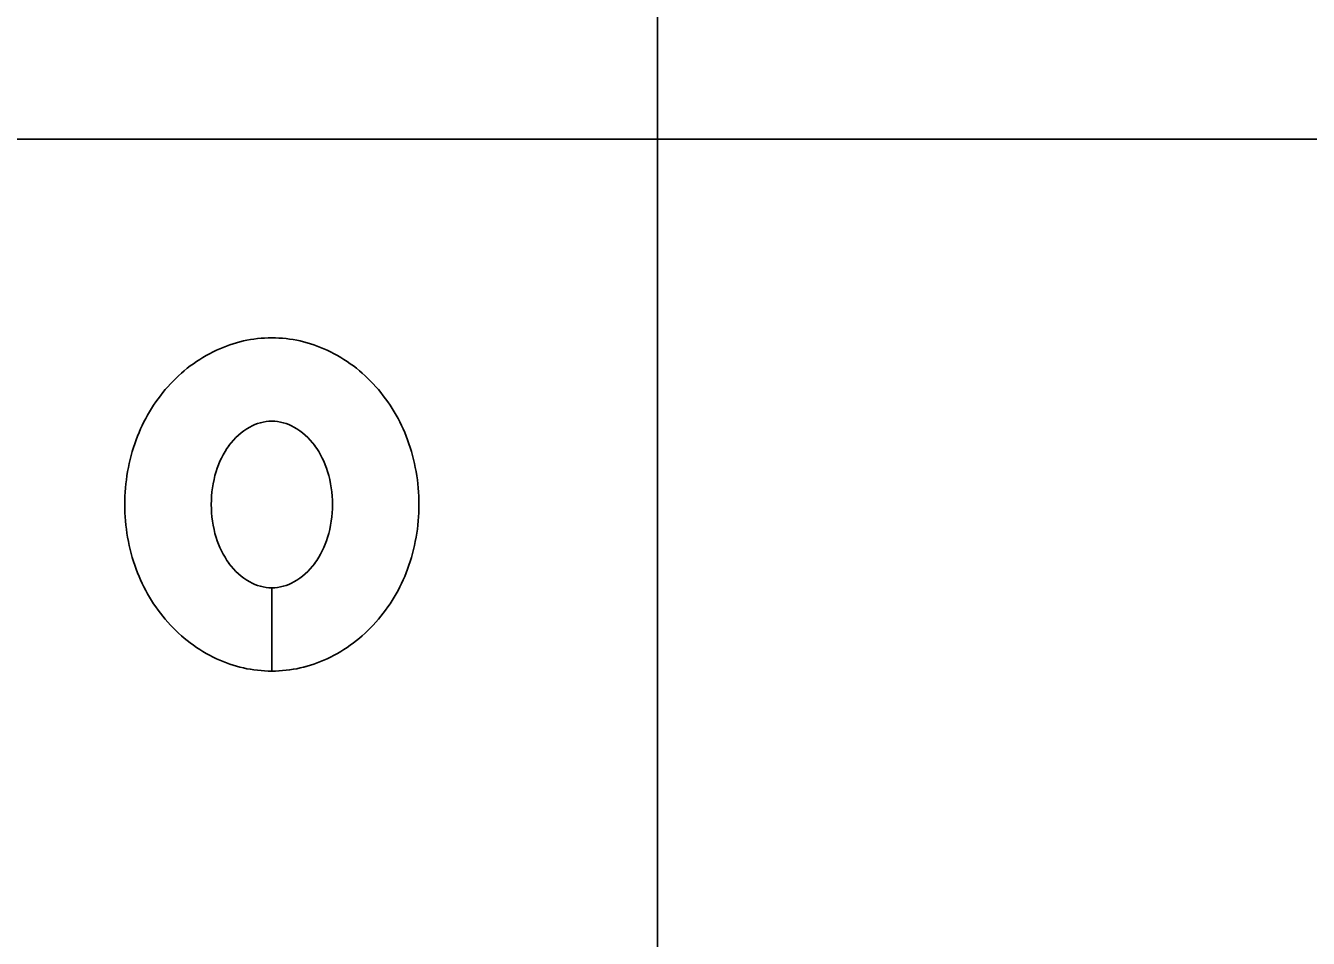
# Model space of a CAD drawing. Extents: x 1797809 to 2198143, y 249608 to 1237864.
# Drawn here: x 2194933.645 to 2194936.112, y 1237209.568 to 1237211.324 of the extents above; entities that cross this region are included whole.
import ezdxf

# ---------------------------------------------------------------- set-up
doc = ezdxf.new("R2010")
doc.units = 0
for name, color, linetype in [('GSBWFILL', 7, 'Continuous'), ('GSCOLORFILL', 7, 'Continuous'), ('GSOUTLINE', 7, 'Continuous'), ('GSSHT', 7, 'Continuous')]:
    doc.layers.add(name, color=color, linetype=linetype)

msp = doc.modelspace()

# ---------------------------------------------------------------- linework, layer by layer
at = {"layer": 'GSBWFILL'}
for p, q in [((2194934.1181, 1237210.2428), (2194934.1181, 1237210.0825)), ((2194934.1182, 1237210.0825), (2194934.1182, 1237210.2428))]:
    msp.add_line(p, q, dxfattribs=at)
for centre, major_axis, start_param, end_param in [((2194934.1181, 1237210.4727), (0, 0.2509), 0, 0.438571), ((2194934.1181, 1237210.4727), (0, 0.2509), 5.844614, 6.283185), ((2194934.134, 1237210.4389), (0, 0.2881), 0.438571, 0.847388), ((2194934.1023, 1237210.4389), (0, 0.2881), 5.435798, 5.844614), ((2194934.1586, 1237210.4172), (0, 0.321), 0.847388, 1.220117), ((2194934.0777, 1237210.4172), (0, 0.321), 5.063069, 5.435798), ((2194934.1385, 1237210.4416), (0, 0.1271), 0.517724, 0.942), ((2194934.1181, 1237210.4773), (0, 0.086), 0, 0.517724), ((2194934.1181, 1237210.4773), (0, 0.086), 5.765461, 6.283185), ((2194934.0978, 1237210.4416), (0, 0.1271), 5.341185, 5.765461), ((2194934.1973, 1237210.403), (0, 0.3622), 1.220117, 1.570796), ((2194934.039, 1237210.403), (0, 0.3622), 4.712389, 5.063069), ((2194934.1706, 1237210.4183), (0, 0.1667), 0.942, 1.278197), ((2194934.0657, 1237210.4183), (0, 0.1667), 5.004989, 5.341185), ((2194934.2212, 1237210.403), (0, 0.2196), 1.278197, 1.570796), ((2194934.0151, 1237210.403), (0, 0.2196), 4.712389, 5.004989), ((2194934.1973, 1237210.403), (0, 0.3622), 1.570796, 1.921476), ((2194934.2212, 1237210.403), (0, 0.2196), 1.570796, 1.863396), ((2194934.0151, 1237210.403), (0, 0.2196), 4.419789, 4.712389), ((2194934.039, 1237210.403), (0, 0.3622), 4.361709, 4.712389), ((2194934.1706, 1237210.3878), (0, 0.1667), 1.863396, 2.199593), ((2194934.0657, 1237210.3878), (0, 0.1667), 4.083593, 4.419789), ((2194934.1385, 1237210.3644), (0, 0.1271), 2.199593, 2.623869), ((2194934.0978, 1237210.3644), (0, 0.1271), 3.659317, 4.083593), ((2194934.1586, 1237210.3889), (0, 0.321), 1.921476, 2.294205), ((2194934.0777, 1237210.3889), (0, 0.321), 3.98898, 4.361709), ((2194934.1181, 1237210.3287), (0, 0.086), 2.623869, 3.141593), ((2194934.1181, 1237210.3287), (0, 0.086), 3.142077, 3.659317), ((2194934.134, 1237210.3671), (0, 0.2881), 2.294205, 2.703022), ((2194934.1023, 1237210.3671), (0, 0.2881), 3.580164, 3.98898), ((2194934.1181, 1237210.3334), (0, 0.2509), 2.703022, 3.141593), ((2194934.1181, 1237210.3334), (0, 0.2509), 3.141759, 3.580164)]:
    msp.add_ellipse(centre, major_axis=major_axis, ratio=0.999998, start_param=start_param, end_param=end_param, dxfattribs=at)
at = {"layer": 'GSCOLORFILL'}
for p, q in [((2194934.1181, 1237210.2428), (2194934.1181, 1237210.0825)), ((2194934.1182, 1237210.0825), (2194934.1182, 1237210.2428))]:
    msp.add_line(p, q, dxfattribs=at)
for centre, major_axis, start_param, end_param in [((2194934.1181, 1237210.4727), (0, 0.2509), 0, 0.438571), ((2194934.1181, 1237210.4727), (0, 0.2509), 5.844614, 6.283185), ((2194934.134, 1237210.4389), (0, 0.2881), 0.438571, 0.847388), ((2194934.1023, 1237210.4389), (0, 0.2881), 5.435798, 5.844614), ((2194934.1586, 1237210.4172), (0, 0.321), 0.847388, 1.220117), ((2194934.0777, 1237210.4172), (0, 0.321), 5.063069, 5.435798), ((2194934.1385, 1237210.4416), (0, 0.1271), 0.517724, 0.942), ((2194934.1181, 1237210.4773), (0, 0.086), 0, 0.517724), ((2194934.1181, 1237210.4773), (0, 0.086), 5.765461, 6.283185), ((2194934.0978, 1237210.4416), (0, 0.1271), 5.341185, 5.765461), ((2194934.1973, 1237210.403), (0, 0.3622), 1.220117, 1.570796), ((2194934.039, 1237210.403), (0, 0.3622), 4.712389, 5.063069), ((2194934.1706, 1237210.4183), (0, 0.1667), 0.942, 1.278197), ((2194934.0657, 1237210.4183), (0, 0.1667), 5.004989, 5.341185), ((2194934.2212, 1237210.403), (0, 0.2196), 1.278197, 1.570796), ((2194934.0151, 1237210.403), (0, 0.2196), 4.712389, 5.004989), ((2194934.1973, 1237210.403), (0, 0.3622), 1.570796, 1.921476), ((2194934.2212, 1237210.403), (0, 0.2196), 1.570796, 1.863396), ((2194934.0151, 1237210.403), (0, 0.2196), 4.419789, 4.712389), ((2194934.039, 1237210.403), (0, 0.3622), 4.361709, 4.712389), ((2194934.1706, 1237210.3878), (0, 0.1667), 1.863396, 2.199593), ((2194934.0657, 1237210.3878), (0, 0.1667), 4.083593, 4.419789), ((2194934.1385, 1237210.3644), (0, 0.1271), 2.199593, 2.623869), ((2194934.0978, 1237210.3644), (0, 0.1271), 3.659317, 4.083593), ((2194934.1586, 1237210.3889), (0, 0.321), 1.921476, 2.294205), ((2194934.0777, 1237210.3889), (0, 0.321), 3.98898, 4.361709), ((2194934.1181, 1237210.3287), (0, 0.086), 2.623869, 3.141593), ((2194934.1181, 1237210.3287), (0, 0.086), 3.142077, 3.659317), ((2194934.134, 1237210.3671), (0, 0.2881), 2.294205, 2.703022), ((2194934.1023, 1237210.3671), (0, 0.2881), 3.580164, 3.98898), ((2194934.1181, 1237210.3334), (0, 0.2509), 2.703022, 3.141593), ((2194934.1181, 1237210.3334), (0, 0.2509), 3.141759, 3.580164)]:
    msp.add_ellipse(centre, major_axis=major_axis, ratio=0.999998, start_param=start_param, end_param=end_param, dxfattribs=at)
at = {"layer": 'GSOUTLINE'}
for centre, major_axis, start_param, end_param in [((2194934.1181, 1237210.4727), (0, 0.2509), 0, 0.438571), ((2194934.1181, 1237210.4727), (0, 0.2509), 5.844614, 6.283185), ((2194934.134, 1237210.4389), (0, 0.2881), 0.438571, 0.847388), ((2194934.1023, 1237210.4389), (0, 0.2881), 5.435798, 5.844614), ((2194934.1586, 1237210.4172), (0, 0.321), 0.847388, 1.220117), ((2194934.0777, 1237210.4172), (0, 0.321), 5.063069, 5.435798), ((2194934.1385, 1237210.4416), (0, 0.1271), 0.517724, 0.942), ((2194934.1181, 1237210.4773), (0, 0.086), 0, 0.517724), ((2194934.1181, 1237210.4773), (0, 0.086), 5.765461, 6.283185), ((2194934.0978, 1237210.4416), (0, 0.1271), 5.341185, 5.765461), ((2194934.1973, 1237210.403), (0, 0.3622), 1.220117, 1.570796), ((2194934.039, 1237210.403), (0, 0.3622), 4.712389, 5.063069), ((2194934.1706, 1237210.4183), (0, 0.1667), 0.942, 1.278197), ((2194934.0657, 1237210.4183), (0, 0.1667), 5.004989, 5.341185), ((2194934.2212, 1237210.403), (0, 0.2196), 1.278197, 1.570796), ((2194934.0151, 1237210.403), (0, 0.2196), 4.712389, 5.004989), ((2194934.1973, 1237210.403), (0, 0.3622), 1.570796, 1.921476), ((2194934.2212, 1237210.403), (0, 0.2196), 1.570796, 1.863396), ((2194934.0151, 1237210.403), (0, 0.2196), 4.419789, 4.712389), ((2194934.039, 1237210.403), (0, 0.3622), 4.361709, 4.712389), ((2194934.1706, 1237210.3878), (0, 0.1667), 1.863396, 2.199593), ((2194934.0657, 1237210.3878), (0, 0.1667), 4.083593, 4.419789), ((2194934.1385, 1237210.3644), (0, 0.1271), 2.199593, 2.623869), ((2194934.0978, 1237210.3644), (0, 0.1271), 3.659317, 4.083593), ((2194934.1586, 1237210.3889), (0, 0.321), 1.921476, 2.294205), ((2194934.0777, 1237210.3889), (0, 0.321), 3.98898, 4.361709), ((2194934.1181, 1237210.3287), (0, 0.086), 2.623869, 3.141593), ((2194934.1181, 1237210.3287), (0, 0.086), 3.141593, 3.659317), ((2194934.134, 1237210.3671), (0, 0.2881), 2.294205, 2.703022), ((2194934.1023, 1237210.3671), (0, 0.2881), 3.580164, 3.98898), ((2194934.1181, 1237210.3334), (0, 0.2509), 2.703022, 3.141593), ((2194934.1181, 1237210.3334), (0, 0.2509), 3.141593, 3.580164)]:
    msp.add_ellipse(centre, major_axis=major_axis, ratio=0.999998, start_param=start_param, end_param=end_param, dxfattribs=at)
at = {"layer": 'GSSHT'}
for p, q in [((2194934.8603, 1237163.1062), (2194934.8603, 1237223.1062)), ((2194892.8603, 1237211.1062), (2195022.8603, 1237211.1062))]:
    msp.add_line(p, q, dxfattribs=at)

doc.saveas('drawing.dxf')
